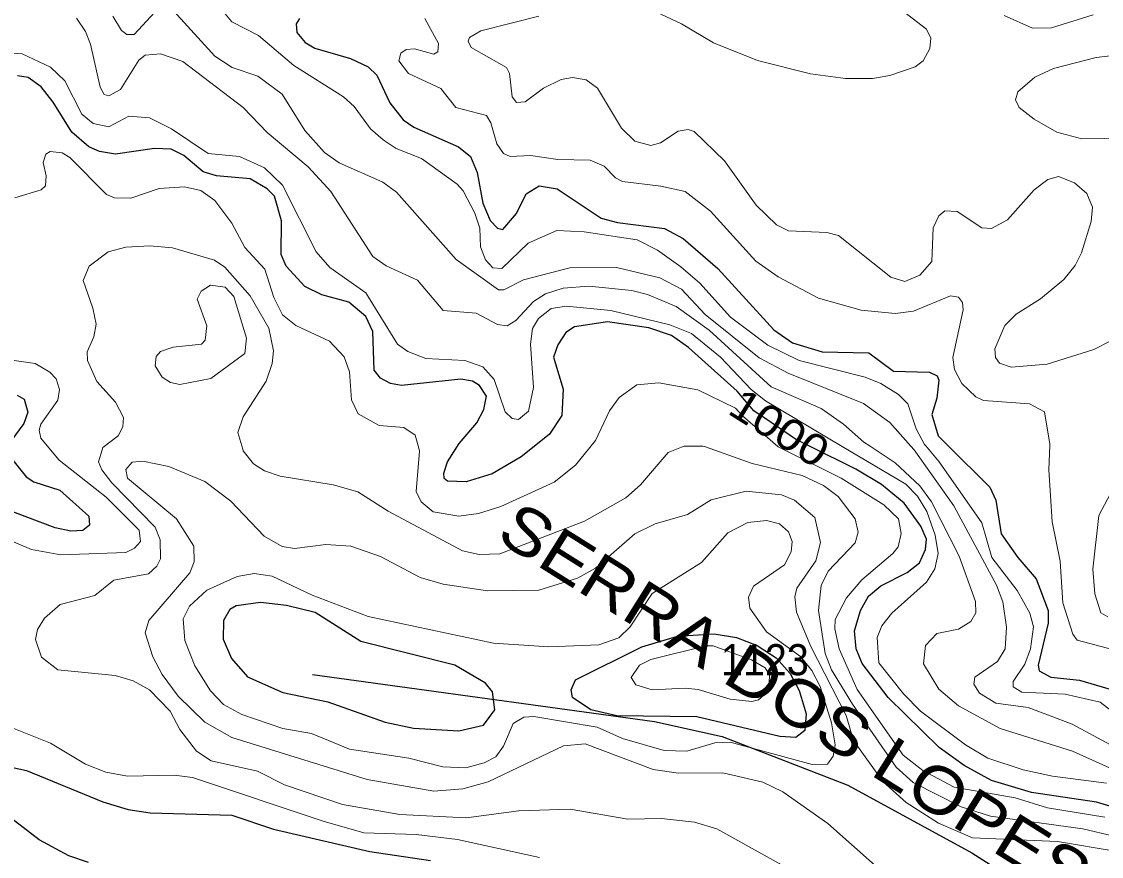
# Model space of a CAD drawing. Extents: x 473.9 to 500, y 7733.1 to 7760.8.
# Drawn here: x 483.695 to 486.475, y 7741.253 to 7743.401 of the extents above; entities that cross this region are included whole.
import ezdxf
from ezdxf.enums import TextEntityAlignment as Align

# ---------------------------------------------------------------- set-up
doc = ezdxf.new("R2010")
doc.units = 0
doc.header["$LTSCALE"] = 0.032
for name, color, linetype, lineweight in [('1', 7, 'Continuous', 25), ('2', 7, 'Continuous', 13), ('26', 7, 'Continuous', 25)]:
    doc.layers.add(name, color=color, linetype=linetype, lineweight=lineweight)
doc.layers.add('21', color=7, linetype='Continuous')
doc.layers.add('61', color=7, linetype='Continuous')

msp = doc.modelspace()

# ---------------------------------------------------------------- linework, layer by layer
at = {"layer": '1'}
for points in [[(484.4099, 7743.4094), (484.4016, 7743.3954), (484.4031, 7743.3731), (484.4244, 7743.3472), (484.4493, 7743.3329), (484.5416, 7743.3068), (484.5866, 7743.285), (484.6094, 7743.2635), (484.643, 7743.1927), (484.677, 7743.1482), (484.7047, 7743.1297), (484.8192, 7743.0788), (484.8506, 7743.0538), (484.8679, 7743.0126), (484.8823, 7742.9344), (484.9008, 7742.8894), (484.9198, 7742.8699), (484.9333, 7742.8667), (484.9688, 7742.9071), (484.9941, 7742.9582), (485.0271, 7742.9786), (485.0734, 7742.9711), (485.1865, 7742.8952), (485.229, 7742.8842), (485.3497, 7742.8687), (485.3981, 7742.8432), (485.4876, 7742.766), (485.6314, 7742.6079), (485.6795, 7742.5747), (485.7561, 7742.5514), (485.8757, 7742.5486), (485.9397, 7742.5019), (486.0324, 7742.4989), (486.0521, 7742.4898), (486.0561, 7742.4784), (486.0515, 7742.4325), (486.0379, 7742.3898), (486.0542, 7742.3352), (486.0804, 7742.3094), (486.1878, 7742.2035), (486.2029, 7742.1693), (486.2172, 7742.0832), (486.2594, 7742.0223), (486.3071, 7741.9669), (486.3377, 7741.8853), (486.3377, 7741.8531), (486.3123, 7741.7451), (486.3148, 7741.7307), (486.3446, 7741.714), (486.4182, 7741.706), (486.5584, 7741.6649)], [(485.7246, 7742.3077), (485.6873, 7742.3262), (485.6247, 7742.3691), (485.58, 7742.3998), (485.537, 7742.4501), (485.412, 7742.5627), (485.3679, 7742.5933), (485.3092, 7742.6136), (485.2034, 7742.6283), (485.1186, 7742.616), (485.0955, 7742.6013), (485.075, 7742.5693), (485.0645, 7742.5378), (485.0894, 7742.4549), (485.0852, 7742.3876), (485.0535, 7742.3395), (485.0098, 7742.3045), (484.9809, 7742.2813), (484.9061, 7742.2371), (484.8388, 7742.2168), (484.7914, 7742.2185), (484.783, 7742.2257), (484.7814, 7742.2394), (484.7908, 7742.2679), (484.8136, 7742.3036), (484.821, 7742.3151), (484.8668, 7742.3683), (484.8845, 7742.4027), (484.8912, 7742.437), (484.8734, 7742.4649), (484.8558, 7742.4758), (484.8255, 7742.4811), (484.6728, 7742.4651), (484.644, 7742.4701), (484.6183, 7742.4833), (484.6023, 7742.5039), (484.5987, 7742.6035), (484.5809, 7742.6426), (484.5369, 7742.679), (484.4672, 7742.6985), (484.4238, 7742.7199), (484.3758, 7742.7718), (484.3632, 7742.8023), (484.3639, 7742.8887), (484.3456, 7742.9517), (484.3269, 7742.9707), (484.2827, 7742.9964), (484.1965, 7743.0045), (484.1623, 7743.015), (484.1122, 7743.0567), (484.0795, 7743.0729), (484.0371, 7743.0751), (483.9366, 7743.06), (483.8953, 7743.0673), (483.8676, 7743.079), (483.8235, 7743.1168), (483.7761, 7743.1942), (483.7448, 7743.2336), (483.7112, 7743.2579), (483.6842, 7743.2618)], [(483.6831, 7742.4402), (483.7015, 7742.4294), (483.7108, 7742.3962), (483.7003, 7742.3671), (483.6671, 7742.3215)], [(486.4622, 7741.3923), (486.2945, 7741.4175), (486.1921, 7741.4477), (486.1219, 7741.4866), (486.0575, 7741.5331), (485.926, 7741.6616), (485.859, 7741.7492), (485.8434, 7741.7873), (485.8395, 7741.8336), (485.8546, 7741.8859), (485.875, 7741.9227), (485.9069, 7741.9488), (485.9749, 7741.9838), (486.0068, 7742.0084), (486.0219, 7742.0423), (486.0243, 7742.0692), (486.0097, 7742.1024), (485.9667, 7742.1619), (485.9084, 7742.2101), (485.8423, 7742.2496), (485.7246, 7742.3077)], [(483.672, 7742.2725), (483.7063, 7742.2295), (483.7261, 7742.2169), (483.7926, 7742.1957), (483.8676, 7742.128), (483.8694, 7742.105), (483.8525, 7742.0919), (483.8216, 7742.0898), (483.7811, 7742.0984), (483.4777, 7742.2123)], [(483.6157, 7741.4931), (483.707, 7741.4736), (483.9038, 7741.393)], [(483.8668, 7741.2371), (483.8161, 7741.2542), (483.7397, 7741.2956), (483.578, 7741.4187)], [(483.9038, 7741.393), (483.9688, 7741.3737), (484.0255, 7741.3644), (484.2361, 7741.3586), (484.3428, 7741.3224), (484.5908, 7741.2653), (484.7475, 7741.2421)], [(486.5852, 7741.3552), (486.4622, 7741.3923)]]:
    msp.add_lwpolyline(points, dxfattribs=at)
for points in [[(484.8835, 7741.5903), (484.9129, 7741.6298), (484.9067, 7741.6761), (484.8888, 7741.6988), (484.8101, 7741.7446), (484.568, 7741.8055), (484.4506, 7741.8809), (484.3767, 7741.8988), (484.3093, 7741.9063), (484.2473, 7741.8979), (484.2309, 7741.8878), (484.2145, 7741.8596), (484.2134, 7741.8119), (484.2353, 7741.7619), (484.2764, 7741.7151), (484.3669, 7741.6745), (484.4831, 7741.6507), (484.6307, 7741.5982), (484.7039, 7741.5828), (484.8206, 7741.5756)], [(485.383, 7741.8193), (485.4778, 7741.8257), (485.5353, 7741.8165), (485.5884, 7741.7959), (485.6377, 7741.7638), (485.6735, 7741.7237), (485.6966, 7741.6799), (485.715, 7741.6197), (485.7113, 7741.5766), (485.6881, 7741.5591), (485.6466, 7741.5614), (485.4331, 7741.6118), (485.2273, 7741.6143), (485.1603, 7741.6303), (485.113, 7741.6613), (485.1092, 7741.6817), (485.121, 7741.707), (485.2913, 7741.7923)]]:
    msp.add_lwpolyline(points, close=True, dxfattribs=at)
at = {"layer": '2'}
for points in [[(485.2888, 7743.4445), (485.3933, 7743.3955), (485.4764, 7743.3467), (485.5895, 7743.3009), (485.7262, 7743.2672), (485.8164, 7743.2549), (485.8854, 7743.2547), (485.9299, 7743.2624), (485.9957, 7743.2846), (486.0158, 7743.3007), (486.033, 7743.3325), (486.0353, 7743.3591), (486.0244, 7743.3818), (485.9097, 7743.4712)], [(483.467, 7743.4567), (483.5106, 7743.3784), (483.5511, 7743.3374), (483.581, 7743.3262), (483.6958, 7743.3188), (483.7691, 7743.2837)], [(486.5437, 7741.5935), (486.4713, 7741.6498), (486.3813, 7741.6699), (486.2703, 7741.6755), (486.2478, 7741.6892), (486.2478, 7741.7029), (486.2775, 7741.7471), (486.292, 7741.7873), (486.3001, 7741.8436), (486.2904, 7741.879), (486.2583, 7741.9368), (486.1931, 7742.0221), (486.1666, 7742.1113), (486.0572, 7742.2681), (486.0228, 7742.3091), (486.0195, 7742.3131), (485.9977, 7742.3533), (485.9768, 7742.4176), (485.9527, 7742.4418), (485.9069, 7742.4699), (485.8667, 7742.486), (485.6963, 7742.5294), (485.6159, 7742.5688), (485.5202, 7742.6403), (485.4406, 7742.728), (485.3923, 7742.7698), (485.332, 7742.8132), (485.2798, 7742.8397), (485.1431, 7742.8606), (485.0723, 7742.8639), (484.9992, 7742.8309), (484.9308, 7742.7658), (484.9075, 7742.7674), (484.889, 7742.7883), (484.8761, 7742.8213), (484.8745, 7742.8695), (484.8617, 7742.9081), (484.8311, 7742.966), (484.8158, 7742.9829), (484.7242, 7743.0488), (484.6591, 7743.0745), (484.6253, 7743.097), (484.5931, 7743.1252), (484.5505, 7743.1831), (484.5232, 7743.208), (484.3953, 7743.2884), (484.3045, 7743.3656), (484.2362, 7743.4009), (484.2016, 7743.442)], [(483.9293, 7743.4156), (483.9519, 7743.3782), (483.9657, 7743.3678), (483.9842, 7743.3686), (484.0373, 7743.4253)], [(484.0863, 7743.4281), (484.1922, 7743.3127), (484.2366, 7743.2832), (484.3026, 7743.2606), (484.3657, 7743.2148), (484.4242, 7743.1209), (484.4748, 7743.0643), (484.5126, 7743.0375), (484.6247, 7742.9879), (484.6595, 7742.9623), (484.8137, 7742.7887), (484.9229, 7742.7106), (484.9358, 7742.7106), (484.9872, 7742.7366), (485.106, 7742.7673), (485.2266, 7742.7681), (485.3381, 7742.742), (485.3939, 7742.7131), (485.4547, 7742.6471), (485.5935, 7742.5356), (485.6684, 7742.4967), (485.8624, 7742.418), (485.9298, 7742.3697), (485.9841, 7742.3089), (485.9929, 7742.2991), (486.0945, 7742.1554), (486.2044, 7741.9512), (486.2208, 7741.9083), (486.2308, 7741.8425), (486.2271, 7741.7868), (486.2071, 7741.7546), (486.1493, 7741.7136), (486.1465, 7741.6961), (486.1613, 7741.6728), (486.2033, 7741.6472), (486.2863, 7741.6358), (486.3992, 7741.5931), (486.4986, 7741.5395)], [(486.2557, 7742.648), (486.3181, 7742.6882), (486.3784, 7742.7379), (486.4074, 7742.774), (486.4235, 7742.8063), (486.4487, 7742.8871), (486.4518, 7742.9241), (486.4373, 7742.9593), (486.4057, 7742.9864), (486.3641, 7743.0028), (486.3373, 7742.9946), (486.3017, 7742.9683), (486.2327, 7742.8915), (486.1919, 7742.8692), (486.1672, 7742.871), (486.1033, 7742.9128), (486.0721, 7742.9143), (486.0564, 7742.9013), (486.0414, 7742.8704), (486.0386, 7742.7842), (486.0078, 7742.749), (485.9685, 7742.7321), (485.9326, 7742.744), (485.798, 7742.8505), (485.768, 7742.8587), (485.6693, 7742.8632), (485.6381, 7742.8782), (485.5857, 7742.9286), (485.5044, 7743.0427), (485.4266, 7743.1184), (485.4105, 7743.1235), (485.3852, 7743.1198), (485.3392, 7743.0897), (485.3151, 7743.0826), (485.2739, 7743.0934), (485.2388, 7743.1267), (485.1771, 7743.2297), (485.1478, 7743.2513), (485.113, 7743.2578), (485.084, 7743.2523), (485.0386, 7743.2304), (484.9912, 7743.1946), (484.9692, 7743.1935), (484.9581, 7743.2074), (484.9508, 7743.2681), (484.9435, 7743.2836), (484.8518, 7743.3348), (484.8448, 7743.3507), (484.8477, 7743.3607), (484.8772, 7743.3773), (485.0262, 7743.4151)], [(486.2247, 7743.4172), (486.2977, 7743.3849), (486.3468, 7743.3851), (486.4541, 7743.4186)], [(485.1548, 7742.7206), (485.0894, 7742.7157), (485.0433, 7742.7004), (485.0128, 7742.6811), (484.9673, 7742.6318), (484.9452, 7742.6186), (484.9195, 7742.6219), (484.8653, 7742.6506), (484.7797, 7742.6581), (484.714, 7742.7355), (484.633, 7742.773), (484.5988, 7742.797), (484.491, 7742.9641), (484.4322, 7743.0278), (484.3266, 7743.1157), (484.2647, 7743.1803), (484.1095, 7743.2984), (484.0523, 7743.3188), (484.0128, 7743.3148), (483.9966, 7743.302), (483.9491, 7743.2267), (483.9188, 7743.21), (483.9073, 7743.2135), (483.8972, 7743.2327), (483.872, 7743.3433), (483.859, 7743.3759), (483.8359, 7743.4099)], [(484.7328, 7743.4092), (484.7682, 7743.3454), (484.7659, 7743.3236), (484.7559, 7743.3173), (484.706, 7743.3309), (484.685, 7743.3292), (484.6706, 7743.3199), (484.6656, 7743.3001), (484.6906, 7743.2675), (484.7739, 7743.2288), (484.8123, 7743.1807), (484.8915, 7743.1599), (484.9027, 7743.1407), (484.918, 7743.0865), (484.9357, 7743.0618), (484.9525, 7743.0544), (485.0053, 7743.0567), (485.0751, 7743.0467), (485.1581, 7743.0446), (485.1944, 7743.0296), (485.2235, 7742.9997), (485.2421, 7742.99), (485.3404, 7742.978), (485.403, 7742.9637), (485.4687, 7742.9136), (485.5853, 7742.7852), (485.643, 7742.7445), (485.7461, 7742.6895), (485.8559, 7742.6584), (485.9438, 7742.6499), (485.991, 7742.6558), (486.0864, 7742.6955), (486.1068, 7742.6921), (486.1172, 7742.6788), (486.119, 7742.6599), (486.0926, 7742.537), (486.0967, 7742.5062), (486.1155, 7742.4696), (486.1515, 7742.4357), (486.1716, 7742.4261)], [(486.5495, 7743.3196), (486.461, 7743.3094), (486.3516, 7743.2805)], [(483.7691, 7743.2837), (483.8056, 7743.2489), (483.8494, 7743.1633), (483.8788, 7743.1388), (483.9188, 7743.1303), (483.9708, 7743.158), (484.0238, 7743.154), (484.0806, 7743.1256), (484.1745, 7743.0618), (484.256, 7743.0538), (484.3197, 7743.0254), (484.3663, 7742.9804), (484.4533, 7742.8092), (484.4885, 7742.7682), (484.5809, 7742.703), (484.6625, 7742.5712), (484.6889, 7742.5521), (484.7352, 7742.5344), (484.8354, 7742.5293), (484.8818, 7742.5126), (484.9114, 7742.4804), (484.9397, 7742.3967), (484.9577, 7742.3799), (484.974, 7742.3775), (484.9997, 7742.3985), (485.0128, 7742.4599), (485.0048, 7742.5713), (485.0103, 7742.6118), (485.0253, 7742.6376), (485.0585, 7742.663), (485.0975, 7742.6691), (485.2118, 7742.658), (485.3633, 7742.6205), (485.4196, 7742.599), (485.4944, 7742.5373), (485.5731, 7742.4546), (485.6097, 7742.4252), (485.8071, 7742.3081), (485.9711, 7742.2109), (486.0017, 7742.1796), (486.0252, 7742.1405), (486.0472, 7742.0794), (486.0548, 7742.032), (486.0456, 7741.9928), (486.0243, 7741.9583), (485.9355, 7741.8784), (485.9093, 7741.8459), (485.8979, 7741.8159), (485.9015, 7741.7509), (485.9649, 7741.671), (486.0088, 7741.6261), (486.1251, 7741.5399), (486.1823, 7741.5055), (486.2737, 7741.4756), (486.3494, 7741.459), (486.4884, 7741.4408)], [(486.3516, 7743.2805), (486.3033, 7743.2585), (486.2594, 7743.221), (486.2534, 7743.2003), (486.263, 7743.1803), (486.3018, 7743.1502), (486.3604, 7743.1168), (486.4242, 7743.0997), (486.5394, 7743.101)], [(485.642, 7742.3074), (485.5509, 7742.3871), (485.5326, 7742.4062), (485.4355, 7742.4533), (485.335, 7742.4715), (485.2788, 7742.4663), (485.2334, 7742.4338), (485.2086, 7742.3998), (485.1725, 7742.3235), (485.1575, 7742.3052), (485.1206, 7742.2601), (485.0659, 7742.2159), (484.9285, 7742.1535), (484.871, 7742.1352), (484.8204, 7742.1282), (484.7545, 7742.1398), (484.7237, 7742.1651), (484.7104, 7742.1922), (484.7194, 7742.2956), (484.7173, 7742.3031), (484.708, 7742.337), (484.6784, 7742.357), (484.615, 7742.3619), (484.5613, 7742.3922), (484.5443, 7742.4278), (484.5384, 7742.4996), (484.5252, 7742.5386), (484.487, 7742.5786), (484.4007, 7742.6191), (484.3665, 7742.6469), (484.3443, 7742.6915), (484.3208, 7742.7644), (484.2695, 7742.82), (484.2359, 7742.8823), (484.1922, 7742.9406), (484.156, 7742.967), (484.1141, 7742.9764), (484.049, 7742.9714), (483.9762, 7742.9473), (483.9338, 7742.9475), (483.9134, 7742.956), (483.8184, 7743.0515), (483.7992, 7743.0635), (483.7681, 7743.0667), (483.7571, 7743.0603), (483.7498, 7743.0388), (483.7579, 7743.0045), (483.756, 7742.9787), (483.7448, 7742.9682), (483.677, 7742.9479)], [(484.1446, 7741.5236), (484.1022, 7741.5794), (484.0773, 7741.6269), (484.0241, 7741.6814), (483.982, 7741.7044), (483.9354, 7741.7184), (483.788, 7741.733), (483.7461, 7741.7654), (483.7304, 7741.8113), (483.7356, 7741.8364), (483.7538, 7741.8657), (483.7938, 7741.9013), (483.8834, 7741.924), (483.9323, 7741.9633), (484.0216, 7741.9797), (484.0431, 7741.9995), (484.0518, 7742.0188), (484.051, 7742.0676), (484.0385, 7742.1002), (483.9266, 7742.2142), (483.9012, 7742.2475), (483.8928, 7742.2686), (483.9022, 7742.2994), (483.904, 7742.3054), (483.9435, 7742.335), (483.9554, 7742.3585), (483.9571, 7742.3822), (483.936, 7742.4215), (483.8886, 7742.4753), (483.8643, 7742.5287), (483.8633, 7742.5511), (483.8801, 7742.5901), (483.8863, 7742.6224), (483.8783, 7742.6636), (483.8528, 7742.7354), (483.8689, 7742.7721), (483.9174, 7742.8088), (483.9633, 7742.8212), (484.0243, 7742.8245), (484.0833, 7742.8195), (484.1916, 7742.7872), (484.2179, 7742.7693), (484.2834, 7742.6955), (484.3309, 7742.6121), (484.3431, 7742.5544), (484.3397, 7742.5216), (484.3246, 7742.4759), (484.2653, 7742.3843), (484.2515, 7742.3442), (484.264, 7742.3011), (484.2654, 7742.2964), (484.2915, 7742.2633), (484.3203, 7742.2453), (484.3605, 7742.2313), (484.4971, 7742.2091), (484.5604, 7742.1909), (484.6384, 7742.1413), (484.8301, 7742.0388), (484.8728, 7742.0301), (484.9262, 7742.0317), (485.1437, 7742.1156), (485.2505, 7742.1757), (485.2877, 7742.2093), (485.3594, 7742.2922), (485.3936, 7742.3062), (485.4003, 7742.309), (485.4485, 7742.309), (485.4555, 7742.3065), (485.5756, 7742.2641), (485.7042, 7742.2334), (485.759, 7742.2077), (485.7973, 7742.1793), (485.841, 7742.1212), (485.849, 7742.0874), (485.8408, 7742.06), (485.7717, 7741.9868), (485.753, 7741.9502), (485.7461, 7741.8859), (485.7637, 7741.7749), (485.7796, 7741.7331), (485.8337, 7741.6441), (485.9466, 7741.4822), (485.9903, 7741.443), (486.1137, 7741.38), (486.1893, 7741.3564), (486.4268, 7741.324), (486.587, 7741.2859)], [(486.513, 7741.4728), (486.4004, 7741.5236), (486.2145, 7741.5819), (486.1069, 7741.6406), (486.056, 7741.6832), (486.0172, 7741.7481), (486.0222, 7741.7958), (486.0508, 7741.8261), (486.1068, 7741.8375), (486.1389, 7741.8575), (486.1515, 7741.8798), (486.151, 7741.9084), (486.1084, 7742.0253), (486.0378, 7742.1651), (486.0077, 7742.2066), (485.9439, 7742.2658), (485.8796, 7742.3085), (485.8633, 7742.3193), (485.8112, 7742.3654), (485.7529, 7742.4052), (485.6248, 7742.4609), (485.4653, 7742.6072), (485.38, 7742.6682), (485.3064, 7742.6994), (485.2659, 7742.7096), (485.1548, 7742.7206)], [(486.5865, 7742.624), (486.4552, 7742.5577), (486.3356, 7742.52), (486.2429, 7742.5116), (486.2123, 7742.5224), (486.2019, 7742.5371), (486.2008, 7742.559), (486.2264, 7742.619), (486.2557, 7742.648)], [(483.6631, 7742.5307), (483.7296, 7742.5215), (483.7672, 7742.4994), (483.7839, 7742.4822), (483.7921, 7742.4547), (483.7877, 7742.4267), (483.7444, 7742.3651), (483.7401, 7742.3495), (483.7439, 7742.3291), (483.7692, 7742.2988), (483.7914, 7742.2723), (483.912, 7742.1771), (483.9975, 7742.0922), (484.0007, 7742.0632), (483.9853, 7742.0462), (483.9632, 7742.0351), (483.7955, 7742.0285), (483.72, 7742.043), (483.5597, 7742.1102)], [(486.1716, 7742.4261), (486.2901, 7742.4176), (486.3286, 7742.3967), (486.3418, 7742.3136), (486.3417, 7742.3106), (486.3395, 7742.2476), (486.3478, 7742.1142), (486.3683, 7742.0123), (486.3756, 7741.9057), (486.4014, 7741.8247), (486.4121, 7741.8095), (486.5362, 7741.777)], [(486.4841, 7741.3538), (486.3363, 7741.3776), (486.2527, 7741.4031), (486.096, 7741.4307), (486.0153, 7741.4742), (485.9643, 7741.5134), (485.846, 7741.6822), (485.8, 7741.7872), (485.7886, 7741.8381), (485.7897, 7741.8623), (485.8183, 7741.9184), (485.8581, 7741.9645), (485.9378, 7742.0321), (485.9512, 7742.0499), (485.9592, 7742.0842), (485.9528, 7742.1212), (485.9145, 7742.1575), (485.805, 7742.2265), (485.643, 7742.3066), (485.642, 7742.3074)], [(486.4916, 7741.8689), (486.4737, 7741.8796), (486.4581, 7741.9282), (486.4528, 7741.992), (486.4683, 7742.1302), (486.5645, 7742.3116)], [(485.7708, 7741.337), (485.6543, 7741.4189), (485.6029, 7741.4439), (485.4999, 7741.4682), (485.3859, 7741.4665), (485.3205, 7741.4767), (485.1456, 7741.542), (485.0899, 7741.5371), (484.8961, 7741.4448), (484.8309, 7741.4267), (484.7556, 7741.4207), (484.584, 7741.451), (484.2362, 7741.559), (484.1665, 7741.5978), (484.0975, 7741.6654), (484.0565, 7741.7209), (484.0321, 7741.7663), (484.0126, 7741.8279), (484.0222, 7741.86), (484.1281, 7741.9829), (484.1388, 7742.0108), (484.1384, 7742.0509), (484.0933, 7742.1213), (483.9673, 7742.2265), (483.9629, 7742.2482), (483.9794, 7742.2673), (484.0067, 7742.2703), (484.0738, 7742.2559), (484.1659, 7742.2179), (484.2336, 7742.1668), (484.3191, 7742.0773), (484.3652, 7742.05), (484.3969, 7742.0454), (484.4778, 7742.0558), (484.5422, 7742.0508), (484.6183, 7742.0247), (484.7212, 7741.9709), (484.7802, 7741.9536), (484.8943, 7741.936), (485.0267, 7741.9377), (485.1258, 7741.9688), (485.1723, 7741.9943), (485.2733, 7742.083), (485.3258, 7742.1084), (485.4093, 7742.1327), (485.47, 7742.1702), (485.5606, 7742.1932), (485.6511, 7742.1836), (485.6849, 7742.1699), (485.7369, 7742.125), (485.7516, 7742.0606), (485.7396, 7742.0138), (485.6906, 7741.9431), (485.6857, 7741.9209), (485.6901, 7741.8816), (485.7264, 7741.7926), (485.8173, 7741.6157), (485.8366, 7741.5512), (485.9124, 7741.4457), (485.9726, 7741.391), (486.0554, 7741.3384), (486.1433, 7741.3009), (486.3619, 7741.2911), (486.5152, 7741.2657)], [(483.6532, 7741.5909), (483.7685, 7741.5445), (483.8594, 7741.49), (483.9117, 7741.4695), (483.9671, 7741.4592), (484.0874, 7741.4617), (484.1348, 7741.4559), (484.471, 7741.3431), (484.5754, 7741.3137), (484.7104, 7741.3088), (484.8173, 7741.2961), (485.0277, 7741.2499)], [(486.4897, 7740.5683), (486.4592, 7740.6165), (486.3603, 7740.6973), (486.3165, 7740.7473), (486.226, 7740.8747), (486.1146, 7741.0005), (486.064, 7741.0471), (486.0174, 7741.0735), (485.9214, 7741.1098), (485.7595, 7741.1711), (485.4844, 7741.324), (485.427, 7741.3408), (485.3425, 7741.3505), (485.2552, 7741.3483), (485.1069, 7741.374), (484.9746, 7741.3699), (484.8396, 7741.3523), (484.6683, 7741.3602), (484.521, 7741.3864), (484.3712, 7741.4373), (484.3021, 7741.472), (484.1824, 7741.4988), (484.1446, 7741.5236)], [(486.6556, 7740.4401), (486.5306, 7740.6172), (486.4723, 7740.7334), (486.4045, 7740.8329), (486.1815, 7741.0278), (486.1152, 7741.109), (486.1066, 7741.1195), (486.0585, 7741.1681), (486.0007, 7741.1968), (485.8925, 7741.2295), (485.7708, 7741.337)]]:
    msp.add_lwpolyline(points, dxfattribs=at)
for points in [[(484.269, 7742.5467), (484.2738, 7742.5863), (484.2412, 7742.6936), (484.2188, 7742.7175), (484.1809, 7742.7229), (484.1569, 7742.7074), (484.1469, 7742.6867), (484.1716, 7742.6185), (484.1673, 7742.5812), (484.1581, 7742.5714), (484.085, 7742.5638), (484.052, 7742.552), (484.0406, 7742.539), (484.0388, 7742.5156), (484.0562, 7742.4859), (484.078, 7742.4725), (484.1016, 7742.4675), (484.182, 7742.4825)], [(485.0519, 7741.7921), (485.1811, 7741.7975), (485.2321, 7741.8149), (485.2615, 7741.8433), (485.3178, 7741.9291), (485.4453, 7742.0092), (485.5127, 7742.0856), (485.5643, 7742.112), (485.6125, 7742.1176), (485.6458, 7742.1091), (485.6692, 7742.0884), (485.6785, 7742.0633), (485.6764, 7742.037), (485.6586, 7742.0031), (485.5794, 7741.9485), (485.5666, 7741.9197), (485.5694, 7741.892), (485.6124, 7741.8307), (485.7002, 7741.7671), (485.7291, 7741.7309), (485.7507, 7741.69), (485.7801, 7741.5963), (485.7894, 7741.5402), (485.7845, 7741.5106), (485.7695, 7741.49), (485.7301, 7741.4896), (485.5193, 7741.5468), (485.4792, 7741.5451), (485.4073, 7741.5236), (485.3488, 7741.5252), (485.2416, 7741.5563), (485.1768, 7741.5854), (485.0133, 7741.6127), (484.9881, 7741.6109), (484.9603, 7741.5948), (484.9355, 7741.5364), (484.9155, 7741.5091), (484.8852, 7741.4936), (484.8386, 7741.481), (484.7792, 7741.4832), (484.6912, 7741.5057), (484.539, 7741.5283), (484.4413, 7741.5686), (484.3674, 7741.582), (484.2613, 7741.6178), (484.2143, 7741.6434), (484.1813, 7741.6786), (484.1409, 7741.7428), (484.1146, 7741.8087), (484.1107, 7741.8639), (484.1269, 7741.8965), (484.1714, 7741.9378), (484.2495, 7741.9731), (484.2931, 7741.981), (484.3401, 7741.9739), (484.4425, 7741.9252), (484.5871, 7741.8704), (484.9094, 7741.8015)], [(485.4364, 7741.682), (485.5192, 7741.6573), (485.5748, 7741.651), (485.5917, 7741.6556), (485.6187, 7741.679), (485.6206, 7741.7197), (485.609, 7741.7381), (485.5742, 7741.7588), (485.4751, 7741.7947), (485.4567, 7741.7949), (485.315, 7741.7597), (485.2854, 7741.7445), (485.2637, 7741.7128), (485.2761, 7741.6947), (485.3178, 7741.6818), (485.403, 7741.686)]]:
    msp.add_lwpolyline(points, close=True, dxfattribs=at)
at = {"layer": '26'}
msp.add_lwpolyline([(484.4439, 7741.7211), (485.324, 7741.6002), (485.498, 7741.5615), (485.822, 7741.4358), (486.1412, 7741.2617), (486.3531, 7741.1271), (486.499, 7741.0345), (486.6199, 7740.9184), (487.2243, 7740.1206), (487.292, 7740.0625), (487.7514, 7739.7772)], dxfattribs=at)

# ---------------------------------------------------------------- texts
at = {"layer": '21', "width": 0.95}
msp.add_text('1123', height=0.08, dxfattribs=at).set_placement((485.4953, 7741.719))
at = {"layer": '26', "width": 1.15}
msp.add_text('SERRA DOS LOPES OU ÁGUA LIMPA', height=0.12, rotation=327.887, dxfattribs=at).set_placement((486.2932, 7741.203), align=Align.CENTER)
at = {"layer": '61', "width": 1.15}
msp.add_text('1000', height=0.08, rotation=327.9, dxfattribs=at).set_placement((485.6247, 7742.3219), align=Align.CENTER)

doc.saveas('drawing.dxf')
